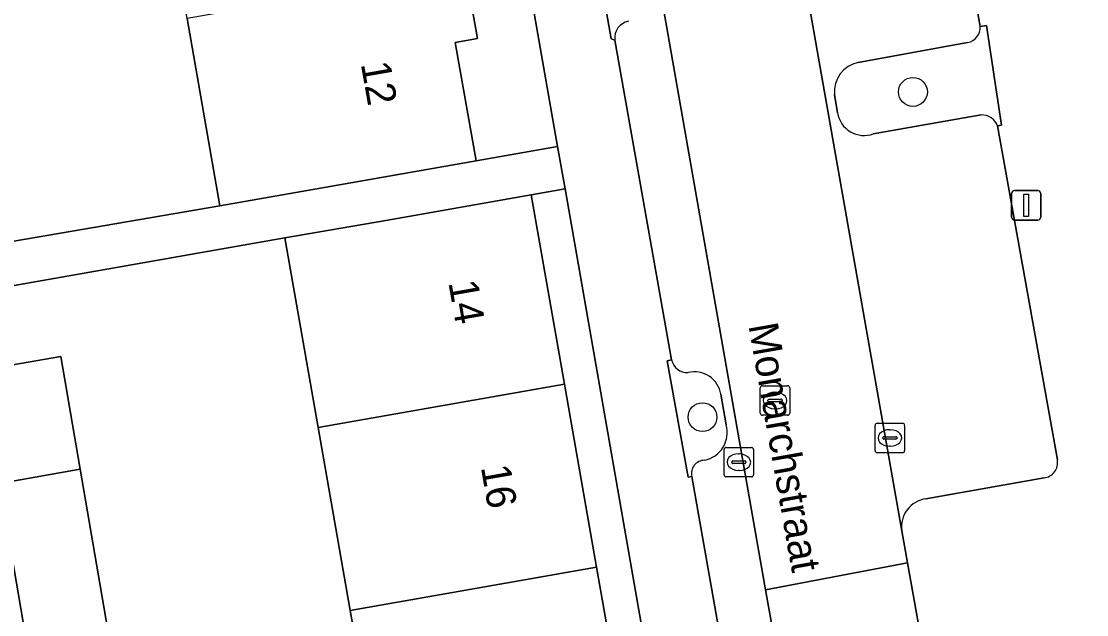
# Model space of a CAD drawing. Extents: x 162879 to 165540, y 384011 to 385181.
# Drawn here: x 164365.2 to 164401.31, y 384355.34 to 384375.46 of the extents above; entities that cross this region are included whole.
import ezdxf

# ---------------------------------------------------------------- set-up
doc = ezdxf.new("R2010")
doc.units = 0
for name, color, linetype in [('IMGEO_Boom', 7, 'Continuous'), ('IMGEO_Erf', 7, 'Continuous'), ('IMGEO_Groenvoorziening', 7, 'Continuous'), ('IMGEO_Kolk', 7, 'Continuous'), ('IMGEO_Lichtmast', 7, 'Continuous'), ('IMGEO_Openbare_ruimte_label', 7, 'Continuous'), ('IMGEO_Pand', 7, 'Continuous'), ('IMGEO_Pand_nummerreeks', 7, 'Continuous'), ('IMGEO_Parkeervlak_open', 7, 'Continuous'), ('IMGEO_Rijbaan_lokaal_open', 7, 'Continuous'), ('IMGEO_Rioolput', 7, 'Continuous'), ('IMGEO_Voetpad_open', 7, 'Continuous')]:
    doc.layers.add(name, color=color, linetype=linetype)

msp = doc.modelspace()

# ---------------------------------------------------------------- linework, layer by layer
at = {"layer": 'IMGEO_Boom'}
for centre in [(164395.418, 384373.065), (164388.286, 384362.037)]:
    msp.add_circle(centre, 0.489, dxfattribs=at)
at = {"layer": 'IMGEO_Erf'}
for points in [[(164379.945, 384390.79), (164376.786, 384408.768), (164373.997, 384408.341), (164374.704, 384404.323), (164375.453, 384404.454), (164375.873, 384402.066), (164376.278, 384399.763), (164375.528, 384399.631), (164376.214, 384395.733), (164376.893, 384391.87), (164377.644, 384392.001), (164378.052, 384389.678), (164378.467, 384387.321), (164377.716, 384387.188), (164378.404, 384383.275), (164379.081, 384379.428), (164379.832, 384379.559), (164380.243, 384377.219), (164380.655, 384374.878), (164379.904, 384374.746), (164380.611, 384370.727), (164383.375, 384371.211)], [(164375.258, 384361.685), (164374.127, 384368.119), (164363.336, 384366.222), (164363.793, 384363.623), (164366.539, 384364.093), (164367.194, 384360.268), (164368.239, 384354.159), (164365.493, 384353.689), (164365.945, 384351.043), (164369.151, 384351.592), (164369.216, 384351.209), (164376.863, 384352.554), (164376.348, 384355.484)]]:
    msp.add_lwpolyline(points, close=True, dxfattribs=at)
for points in [[(164363.634, 384355.191), (164361.726, 384366.048), (164362.031, 384367.497), (164361.67, 384367.435), (164361.022, 384371.18), (164363.9, 384371.678), (164364.548, 384367.933), (164371.93, 384369.2), (164370.812, 384375.56), (164369.724, 384381.748), (164369.704, 384381.861), (164366.825, 384381.359), (164365.747, 384387.53), (164368.619, 384388.031), (164367.528, 384394.236), (164366.437, 384400.442)], [(164387.499, 384347.67), (164383.627, 384369.775), (164382.477, 384369.574), (164383.606, 384363.152), (164384.696, 384356.951), (164385.731, 384351.068)]]:
    msp.add_lwpolyline(points, dxfattribs=at)
at = {"layer": 'IMGEO_Groenvoorziening'}
for points in [[(164384.758, 384377.947), (164384.665, 384377.834), (164385.192, 384374.863), (164385.314, 384374.825)], [(164398.286, 384371.911), (164398.421, 384371.933), (164397.912, 384375.312), (164397.701, 384375.282)], [(164397.272, 384374.736), (164393.567, 384374.064)], [(164392.759, 384372.975), (164392.859, 384372.351)], [(164394.072, 384371.642), (164397.728, 384372.285)], [(164387.236, 384363.981), (164387.087, 384363.948), (164387.798, 384360.001), (164387.922, 384360.025)], [(164389.091, 384361.776), (164388.908, 384362.814)]]:
    msp.add_lwpolyline(points, dxfattribs=at)
for centre, radius, start, end in [((164385.885, 384374.896), 0.575, 101.1085, 187.0517), ((164397.159, 384375.267), 0.543, 282.0537, 1.6318), ((164393.76, 384373.076), 1.006, 101.0668, 185.7849), ((164393.763, 384372.506), 0.917, 189.717, 289.6703), ((164397.757, 384371.725), 0.561, 19.3551, 92.9809), ((164387.76, 384364.082), 0.533, 190.9049, 274.3221), ((164388.015, 384362.671), 0.904, 9.0715, 103.7395), ((164388.151, 384361.525), 0.973, 281.9468, 14.9286), ((164388.353, 384360.129), 0.444, 90.1551, 193.6044)]:
    msp.add_arc(centre, radius, start, end, dxfattribs=at)
at = {"layer": 'IMGEO_Kolk'}
for p, q in [((164394.136, 384360.905), (164394.136, 384361.757)), ((164394.211, 384361.831), (164395.063, 384361.831)), ((164394.624, 384361.611), (164394.649, 384361.611)), ((164395.137, 384361.757), (164395.137, 384360.905)), ((164394.395, 384361.325), (164394.395, 384361.337)), ((164394.833, 384361.288), (164394.435, 384361.288)), ((164394.438, 384361.374), (164394.836, 384361.374)), ((164394.879, 384361.337), (164394.879, 384361.325)), ((164389.016, 384360.084), (164389.016, 384360.936)), ((164389.091, 384361.01), (164389.943, 384361.01)), ((164390.017, 384360.936), (164390.017, 384360.084)), ((164395.063, 384360.831), (164394.211, 384360.831)), ((164394.647, 384361.051), (164394.622, 384361.051)), ((164389.275, 384360.504), (164389.275, 384360.516)), ((164389.713, 384360.467), (164389.315, 384360.467)), ((164389.318, 384360.553), (164389.716, 384360.553)), ((164389.504, 384360.79), (164389.529, 384360.79)), ((164389.759, 384360.516), (164389.759, 384360.504)), ((164389.527, 384360.23), (164389.502, 384360.23)), ((164389.943, 384360.01), (164389.091, 384360.01))]:
    msp.add_line(p, q, dxfattribs=at)
for points in [[(164394.136, 384360.905), (164394.136, 384361.757)], [(164394.211, 384361.831), (164395.063, 384361.831)], [(164395.137, 384361.757), (164395.137, 384360.905)], [(164389.016, 384360.084), (164389.016, 384360.936)], [(164389.091, 384361.01), (164389.943, 384361.01)], [(164390.017, 384360.936), (164390.017, 384360.084)], [(164395.063, 384360.831), (164394.211, 384360.831)], [(164389.943, 384360.01), (164389.091, 384360.01)]]:
    msp.add_lwpolyline(points, dxfattribs=at)
for centre, radius, start, end in [((164394.213, 384361.755), 0.0765, 91.552, 178.448), ((164394.213, 384361.755), 0.0765, 91.552, 178.448), ((164395.061, 384361.755), 0.0765, 1.552, 88.448), ((164395.061, 384361.755), 0.0765, 1.552, 88.448), ((164394.435, 384361.334), 0.0403, 85.8775, 175.7526), ((164394.432, 384361.324), 0.0366, 178.938, 274.7102), ((164394.836, 384361.331), 0.043, 264.8664, 352.4533), ((164394.84, 384361.336), 0.0386, 1.7309, 96.639), ((164389.093, 384360.934), 0.0765, 91.552, 178.448), ((164389.093, 384360.934), 0.0765, 91.552, 178.448), ((164389.941, 384360.934), 0.0765, 1.552, 88.448), ((164389.941, 384360.934), 0.0765, 1.552, 88.448), ((164394.213, 384360.907), 0.0765, 181.552, 268.448), ((164394.213, 384360.907), 0.0765, 181.552, 268.448), ((164395.061, 384360.907), 0.0765, 271.552, 358.448), ((164395.061, 384360.907), 0.0765, 271.552, 358.448), ((164389.315, 384360.513), 0.0403, 85.8775, 175.7526), ((164389.312, 384360.503), 0.0366, 178.938, 274.7102), ((164389.716, 384360.51), 0.043, 264.8664, 352.4533), ((164389.72, 384360.515), 0.0386, 1.7309, 96.639), ((164389.093, 384360.086), 0.0765, 181.552, 268.448), ((164389.093, 384360.086), 0.0765, 181.552, 268.448), ((164389.941, 384360.086), 0.0765, 271.552, 358.448), ((164389.941, 384360.086), 0.0765, 271.552, 358.448)]:
    msp.add_arc(centre, radius, start, end, dxfattribs=at)
for centre, major_axis, ratio, start_param, end_param in [((164394.623, 384361.331), (-0.387, 0.002), 0.722429, 4.712389, 7.853982), ((164394.648, 384361.331), (-0.39, 0.002), 0.717154, 1.570796, 4.712389), ((164389.503, 384360.51), (-0.387, 0.002), 0.722429, 4.712389, 7.853982), ((164389.528, 384360.51), (-0.39, 0.002), 0.717154, 1.570796, 4.712389)]:
    msp.add_ellipse(centre, major_axis=major_axis, ratio=ratio, start_param=start_param, end_param=end_param, dxfattribs=at)
at = {"layer": 'IMGEO_Lichtmast'}
for p, q in [((164398.761, 384368.821), (164398.761, 384369.621)), ((164398.761, 384369.621), (164398.761, 384368.821)), ((164398.861, 384369.721), (164399.651, 384369.721)), ((164399.651, 384369.721), (164398.861, 384369.721)), ((164399.751, 384369.621), (164399.751, 384368.821)), ((164399.751, 384368.821), (164399.751, 384369.621)), ((164399.651, 384368.721), (164398.861, 384368.721)), ((164398.861, 384368.721), (164399.651, 384368.721))]:
    msp.add_line(p, q, dxfattribs=at)
msp.add_lwpolyline([(164399.181, 384369.596), (164399.331, 384369.596), (164399.331, 384368.846), (164399.181, 384368.846), (164399.181, 384369.596)], dxfattribs=at)
for centre, start, end in [((164398.861, 384369.621), 90, 180), ((164398.861, 384369.621), 90, 180), ((164399.651, 384369.621), 0, 90), ((164399.651, 384369.621), 360, 90), ((164398.861, 384368.821), 180, 270), ((164398.861, 384368.821), 180, 270), ((164399.651, 384368.821), 270, 0), ((164399.651, 384368.821), 270, 0)]:
    msp.add_arc(centre, 0.1, start, end, dxfattribs=at)
at = {"layer": 'IMGEO_Pand'}
for points in [[(164370.812, 384375.56), (164371.93, 384369.2), (164380.611, 384370.727), (164379.904, 384374.746), (164380.655, 384374.878), (164380.243, 384377.219)], [(164383.606, 384363.152), (164382.477, 384369.574), (164377.553, 384368.708), (164374.127, 384368.119), (164375.258, 384361.685)], [(164364.45, 384359.786), (164367.194, 384360.268), (164366.539, 384364.093), (164363.793, 384363.623)], [(164383.606, 384363.152), (164375.258, 384361.685), (164376.348, 384355.484), (164384.696, 384356.951)], [(164364.45, 384359.786), (164365.493, 384353.689), (164368.239, 384354.159), (164367.194, 384360.268)], [(164369.722, 384348.253), (164377.383, 384349.6), (164385.731, 384351.068), (164384.696, 384356.951), (164376.348, 384355.484), (164376.863, 384352.554), (164369.216, 384351.209), (164369.151, 384351.592), (164365.945, 384351.043), (164366.519, 384347.69)]]:
    msp.add_lwpolyline(points, close=True, dxfattribs=at)
at = {"layer": 'IMGEO_Parkeervlak_open'}
for points in [[(164391.083, 384352.487), (164390.418, 384356.182), (164385.515, 384384.132)], [(164390.816, 384382.176), (164395.04, 384358.184)], [(164397.701, 384375.282), (164396.521, 384381.853)], [(164385.314, 384374.825), (164387.236, 384363.981)], [(164393.567, 384374.064), (164397.272, 384374.736)], [(164392.859, 384372.351), (164392.759, 384372.975)], [(164397.728, 384372.285), (164394.072, 384371.642)], [(164400.314, 384360.585), (164398.286, 384371.911)], [(164388.908, 384362.814), (164389.091, 384361.776)], [(164387.922, 384360.025), (164389.833, 384349.19), (164389.963, 384348.853)], [(164395.86, 384359.27), (164399.863, 384359.976)]]:
    msp.add_lwpolyline(points, dxfattribs=at)
for centre, radius, start, end in [((164385.885, 384374.896), 0.575, 101.1085, 187.0517), ((164397.159, 384375.267), 0.543, 282.0537, 1.6318), ((164393.76, 384373.076), 1.006, 101.0668, 185.7849), ((164393.763, 384372.506), 0.917, 189.717, 289.6703), ((164397.757, 384371.725), 0.561, 19.3551, 92.9809), ((164387.76, 384364.082), 0.533, 190.9049, 274.3221), ((164388.015, 384362.671), 0.904, 9.0715, 103.7395), ((164388.151, 384361.525), 0.973, 281.9468, 14.9286), ((164388.353, 384360.129), 0.444, 90.1551, 193.6044), ((164399.807, 384360.489), 0.516, 276.1854, 10.7704), ((164395.99, 384358.319), 0.96, 97.8058, 188.0839)]:
    msp.add_arc(centre, radius, start, end, dxfattribs=at)
at = {"layer": 'IMGEO_Rijbaan_lokaal_open'}
for points in [[(164395.04, 384358.184), (164390.816, 384382.176), (164390.64, 384383.301), (164386.344, 384408.063), (164381.51, 384407.155), (164381.547, 384406.902), (164385.258, 384385.641), (164385.515, 384384.132), (164390.418, 384356.182), (164395.235, 384357.092)], [(164395.235, 384357.092), (164390.418, 384356.182), (164391.083, 384352.487), (164395.9, 384353.362)]]:
    msp.add_lwpolyline(points, close=True, dxfattribs=at)
at = {"layer": 'IMGEO_Rioolput'}
for p, q in [((164390.244, 384362.175), (164390.244, 384363.027)), ((164390.319, 384363.101), (164391.171, 384363.101)), ((164391.245, 384363.027), (164391.245, 384362.175)), ((164390.546, 384362.644), (164390.944, 384362.644)), ((164390.732, 384362.881), (164390.757, 384362.881)), ((164390.503, 384362.595), (164390.503, 384362.607)), ((164390.941, 384362.558), (164390.543, 384362.558)), ((164390.755, 384362.321), (164390.73, 384362.321)), ((164390.987, 384362.607), (164390.987, 384362.595)), ((164391.171, 384362.101), (164390.319, 384362.101))]:
    msp.add_line(p, q, dxfattribs=at)
for points in [[(164390.244, 384362.175), (164390.244, 384363.027)], [(164390.319, 384363.101), (164391.171, 384363.101)], [(164391.245, 384363.027), (164391.245, 384362.175)], [(164391.171, 384362.101), (164390.319, 384362.101)]]:
    msp.add_lwpolyline(points, dxfattribs=at)
for centre, radius, start, end in [((164390.321, 384363.025), 0.0765, 91.552, 178.448), ((164390.321, 384363.025), 0.0765, 91.552, 178.448), ((164391.169, 384363.025), 0.0765, 1.552, 88.448), ((164391.169, 384363.025), 0.0765, 1.552, 88.448), ((164390.543, 384362.604), 0.0403, 85.8775, 175.7526), ((164390.948, 384362.606), 0.0386, 1.7309, 96.639), ((164390.54, 384362.594), 0.0366, 178.938, 274.7102), ((164390.944, 384362.601), 0.043, 264.8664, 352.4533), ((164390.321, 384362.177), 0.0765, 181.552, 268.448), ((164390.321, 384362.177), 0.0765, 181.552, 268.448), ((164391.169, 384362.177), 0.0765, 271.552, 358.448), ((164391.169, 384362.177), 0.0765, 271.552, 358.448)]:
    msp.add_arc(centre, radius, start, end, dxfattribs=at)
for centre, major_axis, ratio, start_param, end_param in [((164390.731, 384362.601), (-0.387, 0.002), 0.722429, 4.712389, 7.853982), ((164390.756, 384362.601), (-0.39, 0.002), 0.717154, 1.570796, 4.712389)]:
    msp.add_ellipse(centre, major_axis=major_axis, ratio=ratio, start_param=start_param, end_param=end_param, dxfattribs=at)
at = {"layer": 'IMGEO_Voetpad_open'}
for points in [[(164400.073, 384386.92), (164399.799, 384388.532), (164397.518, 384388.136), (164391.675, 384387.078), (164389.55, 384398.945), (164389.706, 384398.968), (164388.073, 384408.392), (164387.71, 384410.636), (164385.941, 384410.333), (164386.344, 384408.063), (164390.64, 384383.301), (164396.094, 384384.236), (164396.521, 384381.853), (164397.701, 384375.282), (164397.912, 384375.312), (164398.421, 384371.933), (164398.286, 384371.911), (164400.314, 384360.585)], [(164376.786, 384408.768), (164379.945, 384390.79), (164383.375, 384371.211), (164383.627, 384369.775), (164387.499, 384347.67), (164391.857, 384322.801), (164393.406, 384313.96), (164391.509, 384313.627), (164388.42, 384313.084), (164385.331, 384312.541), (164382.242, 384311.998), (164379.152, 384311.454), (164376.063, 384310.911), (164372.974, 384310.368), (164371.639, 384310.107), (164371.579, 384310.095), (164371.903, 384308.126), (164361.927, 384306.404), (164354.413, 384305.072), (164349.365, 384304.294), (164340.677, 384354.322)], [(164389.833, 384349.19), (164387.922, 384360.025), (164387.798, 384360.001), (164387.087, 384363.948), (164387.236, 384363.981), (164385.314, 384374.825), (164385.192, 384374.863), (164384.665, 384377.834), (164384.758, 384377.947), (164383.911, 384382.867), (164383.331, 384386.232), (164382.48, 384391.22), (164382.333, 384391.193), (164381.778, 384394.202), (164381.926, 384394.229), (164380.225, 384404.058)], [(164365.493, 384353.689), (164364.45, 384359.786), (164363.793, 384363.623), (164363.336, 384366.222), (164374.127, 384368.119), (164377.553, 384368.708), (164382.477, 384369.574), (164383.627, 384369.775), (164383.375, 384371.211), (164380.611, 384370.727), (164371.93, 384369.2), (164364.548, 384367.933), (164362.031, 384367.497), (164361.726, 384366.048), (164363.634, 384355.191)], [(164399.863, 384359.976), (164395.86, 384359.27)], [(164395.04, 384358.184), (164395.235, 384357.092), (164395.9, 384353.362), (164396.025, 384352.665), (164401.385, 384353.652), (164401.706, 384352.033), (164403.349, 384342.964), (164403.484, 384342.99), (164404.067, 384339.597), (164403.961, 384339.533), (164405.468, 384330.661), (164405.606, 384330.656), (164406.197, 384327.314), (164406.076, 384327.196), (164409.028, 384311.031), (164409.71, 384307.344), (164403.033, 384306.195), (164369.425, 384300.48), (164368.07, 384300.23)]]:
    msp.add_lwpolyline(points, dxfattribs=at)
for centre, radius, start, end in [((164399.807, 384360.489), 0.516, 276.1854, 10.7704), ((164395.99, 384358.319), 0.96, 97.8058, 188.0839)]:
    msp.add_arc(centre, radius, start, end, dxfattribs=at)

# ---------------------------------------------------------------- texts
at = {"layer": 'IMGEO_Openbare_ruimte_label'}
msp.add_text('Monarchstraat', height=1, rotation=280.0179, dxfattribs=at).set_placement((164389.839, 384365.15))
at = {"layer": 'IMGEO_Pand_nummerreeks'}
for s, rotation, p in [('12', 279.9729, (164376.701, 384374.02)), ('14', 279.9721, (164379.669, 384366.602)), ('16', 279.9721, (164380.769, 384360.345))]:
    msp.add_text(s, height=1, rotation=rotation, dxfattribs=at).set_placement(p)

doc.saveas('drawing.dxf')
